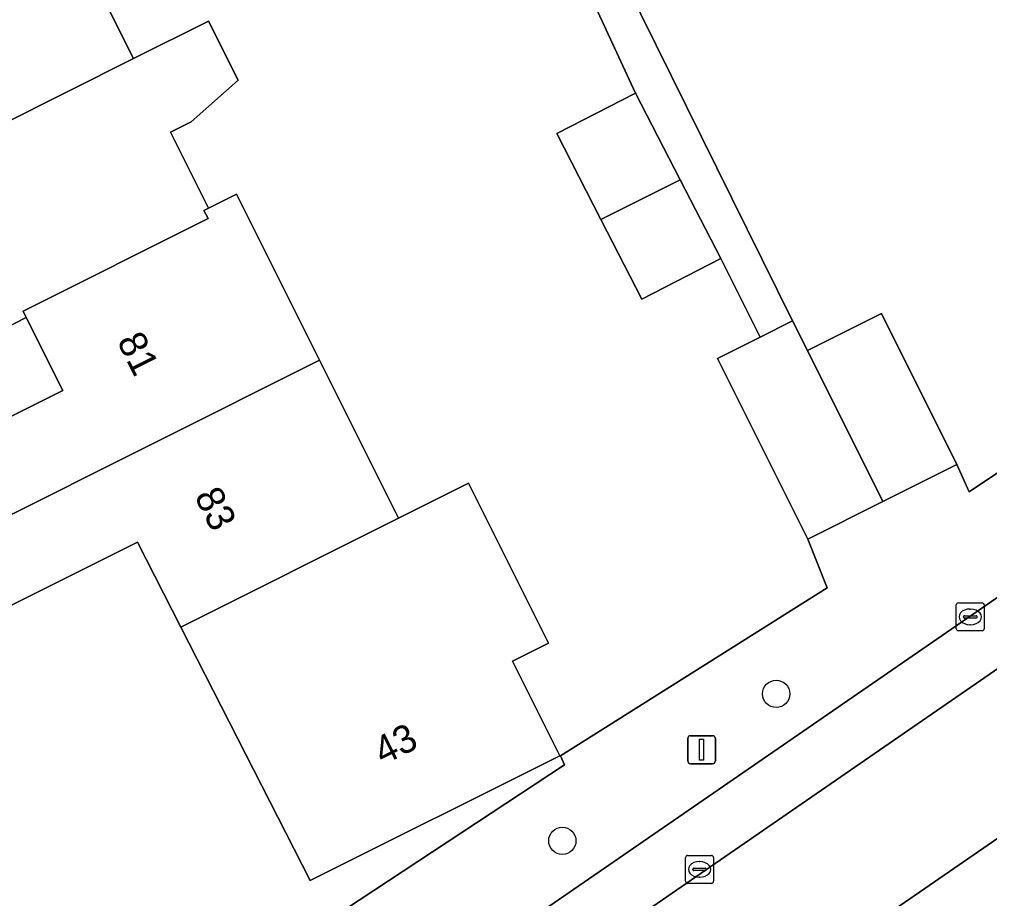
# Model space of a CAD drawing. Extents: x 157793 to 159380, y 380877 to 382313.
# Drawn here: x 158219.83 to 158254.58, y 381449.61 to 381481.1 of the extents above; entities that cross this region are included whole.
import ezdxf

# ---------------------------------------------------------------- set-up
doc = ezdxf.new("R2010")
doc.units = 0
for name, color, linetype in [('IMGEO_Boom', 7, 'Continuous'), ('IMGEO_Erf', 7, 'Continuous'), ('IMGEO_Kolk', 7, 'Continuous'), ('IMGEO_Lichtmast', 7, 'Continuous'), ('IMGEO_Muur', 7, 'Continuous'), ('IMGEO_Pand', 7, 'Continuous'), ('IMGEO_Pand_nummerreeks', 7, 'Continuous'), ('IMGEO_Parkeervlak_open', 7, 'Continuous'), ('IMGEO_Rijbaan_lokaal_open', 7, 'Continuous'), ('IMGEO_Rioolput', 7, 'Continuous'), ('IMGEO_Voetpad_open', 7, 'Continuous')]:
    doc.layers.add(name, color=color, linetype=linetype)

msp = doc.modelspace()

# ---------------------------------------------------------------- linework, layer by layer
at = {"layer": 'IMGEO_Boom'}
for centre in [(158246.937, 381456.939), (158239.276, 381451.679)]:
    msp.add_circle(centre, 0.489, dxfattribs=at)
at = {"layer": 'IMGEO_Erf'}
for points in [[(158231.775, 381502.167), (158247.523, 381470.3), (158248.053, 381469.242), (158250.702, 381470.568), (158253.408, 381465.16), (158253.852, 381464.174), (158274.868, 381478.276), (158275.409, 381478.974), (158275.736, 381479.82), (158275.717, 381480.861), (158275.375, 381481.852)], [(158218.262, 381491.01), (158221.092, 381485.355), (158223.921, 381479.701), (158226.602, 381481.047), (158227.662, 381478.929), (158225.983, 381477.435), (158225.241, 381477.063), (158226.601, 381474.344), (158226.869, 381474.478), (158227.604, 381474.845), (158230.582, 381468.893), (158233.411, 381463.239), (158235.914, 381464.491), (158238.783, 381458.757), (158237.493, 381458.111), (158239.187, 381454.726), (158230.245, 381450.253), (158225.61, 381459.335), (158224.056, 381462.381), (158214.071, 381457.386)], [(158225.147, 381444.74), (158228.899, 381447.466), (158230.981, 381448.796), (158230.945, 381448.855), (158239.35, 381454.401), (158239.215, 381454.72), (158248.756, 381460.74), (158248.071, 381462.489), (158244.836, 381468.956), (158246.357, 381469.717), (158244.948, 381472.534), (158242.127, 381471.081), (158240.657, 381473.935), (158239.073, 381477.012), (158241.894, 381478.465), (158239.196, 381484.306)], [(158211.362, 381462.801), (158221.381, 381467.814), (158220.077, 381470.42), (158218.834, 381469.798)]]:
    msp.add_lwpolyline(points, dxfattribs=at)
at = {"layer": 'IMGEO_Kolk'}
for p, q in [((158243.689, 381450.227), (158243.689, 381451.079)), ((158243.764, 381451.153), (158244.616, 381451.153)), ((158244.177, 381450.933), (158244.202, 381450.933)), ((158244.69, 381451.079), (158244.69, 381450.227)), ((158243.948, 381450.647), (158243.948, 381450.659)), ((158244.386, 381450.61), (158243.988, 381450.61)), ((158243.991, 381450.696), (158244.389, 381450.696)), ((158244.432, 381450.659), (158244.432, 381450.647)), ((158244.616, 381450.153), (158243.764, 381450.153)), ((158244.2, 381450.373), (158244.175, 381450.373))]:
    msp.add_line(p, q, dxfattribs=at)
for points in [[(158243.689, 381450.227), (158243.689, 381451.079)], [(158243.764, 381451.153), (158244.616, 381451.153)], [(158244.69, 381451.079), (158244.69, 381450.227)], [(158244.616, 381450.153), (158243.764, 381450.153)]]:
    msp.add_lwpolyline(points, dxfattribs=at)
for centre, radius, start, end in [((158243.766, 381451.077), 0.0765, 91.552, 178.448), ((158243.766, 381451.077), 0.0765, 91.552, 178.448), ((158244.614, 381451.077), 0.0765, 1.552, 88.448), ((158244.614, 381451.077), 0.0765, 1.552, 88.448), ((158243.988, 381450.656), 0.0403, 85.8775, 175.7526), ((158243.985, 381450.646), 0.0366, 178.938, 274.7102), ((158244.389, 381450.653), 0.043, 264.8664, 352.4533), ((158244.393, 381450.658), 0.0386, 1.7309, 96.639), ((158243.766, 381450.229), 0.0765, 181.552, 268.448), ((158243.766, 381450.229), 0.0765, 181.552, 268.448), ((158244.614, 381450.229), 0.0765, 271.552, 358.448), ((158244.614, 381450.229), 0.0765, 271.552, 358.448)]:
    msp.add_arc(centre, radius, start, end, dxfattribs=at)
for centre, major_axis, ratio, start_param, end_param in [((158244.176, 381450.653), (-0.387, 0.002), 0.722429, 4.712389, 7.853982), ((158244.201, 381450.653), (-0.39, 0.002), 0.717154, 1.570796, 4.712389)]:
    msp.add_ellipse(centre, major_axis=major_axis, ratio=ratio, start_param=start_param, end_param=end_param, dxfattribs=at)
at = {"layer": 'IMGEO_Lichtmast'}
for p, q in [((158243.866, 381455.441), (158244.656, 381455.441)), ((158244.656, 381455.441), (158243.866, 381455.441)), ((158243.766, 381454.541), (158243.766, 381455.341)), ((158243.766, 381455.341), (158243.766, 381454.541)), ((158244.756, 381455.341), (158244.756, 381454.541)), ((158244.756, 381454.541), (158244.756, 381455.341)), ((158244.656, 381454.441), (158243.866, 381454.441)), ((158243.866, 381454.441), (158244.656, 381454.441))]:
    msp.add_line(p, q, dxfattribs=at)
msp.add_lwpolyline([(158244.186, 381455.316), (158244.336, 381455.316), (158244.336, 381454.566), (158244.186, 381454.566), (158244.186, 381455.316)], dxfattribs=at)
for centre, start, end in [((158243.866, 381455.341), 90, 180), ((158243.866, 381455.341), 90, 180), ((158244.656, 381455.341), 0, 90), ((158244.656, 381455.341), 360, 90), ((158243.866, 381454.541), 180, 270), ((158243.866, 381454.541), 180, 270), ((158244.656, 381454.541), 270, 0), ((158244.656, 381454.541), 270, 0)]:
    msp.add_arc(centre, 0.1, start, end, dxfattribs=at)
at = {"layer": 'IMGEO_Muur'}
msp.add_lwpolyline([(158248.071, 381462.489), (158248.756, 381460.74), (158239.215, 381454.72)], dxfattribs=at)
at = {"layer": 'IMGEO_Pand'}
for points in [[(158221.092, 381485.355), (158213.061, 381481.336), (158214.666, 381478.129), (158213.378, 381477.503), (158212.238, 381477.889), (158211.892, 381476.869), (158211.36, 381477.029), (158204.278, 381473.518), (158205.719, 381470.594), (158206.23, 381470.85), (158209.526, 381472.475), (158223.921, 381479.701)], [(158209.526, 381472.475), (158210.227, 381471.034), (158214.128, 381471.988), (158214.338, 381471.558), (158215.575, 381469.021), (158215.254, 381468.886), (158215.399, 381468.609), (158218.628, 381470.209), (158218.834, 381469.798), (158220.077, 381470.42), (158219.962, 381470.65), (158226.59, 381473.967), (158226.441, 381474.264), (158226.601, 381474.344), (158225.241, 381477.063), (158225.983, 381477.435), (158227.662, 381478.929), (158226.602, 381481.047), (158223.921, 381479.701)], [(158243.495, 381475.355), (158241.894, 381478.465), (158239.073, 381477.012), (158240.657, 381473.935)], [(158243.495, 381475.355), (158240.657, 381473.935), (158242.127, 381471.081), (158244.948, 381472.534)], [(158212.773, 381459.981), (158230.582, 381468.893), (158227.604, 381474.845), (158226.869, 381474.478), (158226.601, 381474.344), (158226.441, 381474.264), (158226.59, 381473.967), (158219.962, 381470.65), (158220.077, 381470.42), (158221.381, 381467.814), (158211.362, 381462.801)], [(158248.053, 381469.242), (158247.523, 381470.3), (158246.357, 381469.717), (158244.836, 381468.956), (158248.071, 381462.489), (158250.758, 381463.834)], [(158248.053, 381469.242), (158250.758, 381463.834), (158253.408, 381465.16), (158250.702, 381470.568)], [(158233.411, 381463.239), (158230.582, 381468.893), (158212.773, 381459.981), (158214.071, 381457.386), (158224.056, 381462.381), (158225.61, 381459.335)], [(158237.493, 381458.111), (158238.783, 381458.757), (158235.914, 381464.491), (158233.411, 381463.239), (158225.61, 381459.335), (158230.245, 381450.253), (158239.187, 381454.726)]]:
    msp.add_lwpolyline(points, close=True, dxfattribs=at)
at = {"layer": 'IMGEO_Parkeervlak_open'}
for points in [[(158302.02, 381483.392), (158298.335, 381481.315), (158294.12, 381478.763), (158290.279, 381476.177), (158238.977, 381440.815), (158233.782, 381437.207)], [(158236.126, 381444.916), (158287.186, 381480.143)], [(158256.757, 381461.706), (158250.571, 381457.44)], [(158250.571, 381457.44), (158235.765, 381447.229)]]:
    msp.add_lwpolyline(points, dxfattribs=at)
at = {"layer": 'IMGEO_Rijbaan_lokaal_open'}
msp.add_lwpolyline([(158290.513, 381482.525), (158289.203, 381481.576), (158288.861, 381481.321), (158287.186, 381480.143), (158236.126, 381444.916), (158238.977, 381440.815), (158290.279, 381476.177), (158294.12, 381478.763), (158298.335, 381481.315), (158302.02, 381483.392), (158302.784, 381483.793), (158300.625, 381488.183), (158295.372, 381485.52)], dxfattribs=at)
at = {"layer": 'IMGEO_Rioolput'}
for p, q in [((158253.386, 381459.274), (158253.386, 381460.126)), ((158253.461, 381460.2), (158254.313, 381460.2)), ((158253.874, 381459.98), (158253.899, 381459.98)), ((158254.387, 381460.126), (158254.387, 381459.274)), ((158253.645, 381459.694), (158253.645, 381459.706)), ((158254.083, 381459.657), (158253.685, 381459.657)), ((158253.688, 381459.743), (158254.086, 381459.743)), ((158254.129, 381459.706), (158254.129, 381459.694)), ((158254.313, 381459.2), (158253.461, 381459.2)), ((158253.897, 381459.42), (158253.872, 381459.42))]:
    msp.add_line(p, q, dxfattribs=at)
for points in [[(158253.386, 381459.274), (158253.386, 381460.126)], [(158253.461, 381460.2), (158254.313, 381460.2)], [(158254.387, 381460.126), (158254.387, 381459.274)], [(158254.313, 381459.2), (158253.461, 381459.2)]]:
    msp.add_lwpolyline(points, dxfattribs=at)
for centre, radius, start, end in [((158253.463, 381460.124), 0.0765, 91.552, 178.448), ((158253.463, 381460.124), 0.0765, 91.552, 178.448), ((158254.311, 381460.124), 0.0765, 1.552, 88.448), ((158254.311, 381460.124), 0.0765, 1.552, 88.448), ((158253.685, 381459.703), 0.0403, 85.8775, 175.7526), ((158253.682, 381459.693), 0.0366, 178.938, 274.7102), ((158254.086, 381459.7), 0.043, 264.8664, 352.4533), ((158254.09, 381459.705), 0.0386, 1.7309, 96.639), ((158253.463, 381459.276), 0.0765, 181.552, 268.448), ((158253.463, 381459.276), 0.0765, 181.552, 268.448), ((158254.311, 381459.276), 0.0765, 271.552, 358.448), ((158254.311, 381459.276), 0.0765, 271.552, 358.448)]:
    msp.add_arc(centre, radius, start, end, dxfattribs=at)
for centre, major_axis, ratio, start_param, end_param in [((158253.873, 381459.7), (-0.387, 0.002), 0.722429, 4.712389, 7.853982), ((158253.898, 381459.7), (-0.39, 0.002), 0.717154, 1.570796, 4.712389)]:
    msp.add_ellipse(centre, major_axis=major_axis, ratio=ratio, start_param=start_param, end_param=end_param, dxfattribs=at)
at = {"layer": 'IMGEO_Voetpad_open'}
for points in [[(158239.196, 381484.306), (158241.894, 381478.465), (158243.495, 381475.355), (158244.948, 381472.534), (158246.357, 381469.717), (158247.523, 381470.3), (158231.775, 381502.167)], [(158275.375, 381481.852), (158275.717, 381480.861), (158275.736, 381479.82), (158275.409, 381478.974), (158274.868, 381478.276), (158253.852, 381464.174), (158253.408, 381465.16), (158250.758, 381463.834), (158248.071, 381462.489), (158248.756, 381460.74), (158239.215, 381454.72), (158239.35, 381454.401), (158230.945, 381448.855), (158230.981, 381448.796), (158228.899, 381447.466), (158225.147, 381444.74), (158220.405, 381441.765)], [(158235.765, 381447.229), (158250.571, 381457.44), (158256.757, 381461.706), (158283.152, 381479.902)]]:
    msp.add_lwpolyline(points, dxfattribs=at)

# ---------------------------------------------------------------- texts
at = {"layer": 'IMGEO_Pand_nummerreeks'}
for s, rotation, p in [('81', 296.5285, (158223.31, 381469.584)), ('83', 296.5277, (158226.084, 381464.028)), ('43', 26.5738, (158232.849, 381454.374))]:
    msp.add_text(s, height=1, rotation=rotation, dxfattribs=at).set_placement(p)

doc.saveas('drawing.dxf')
